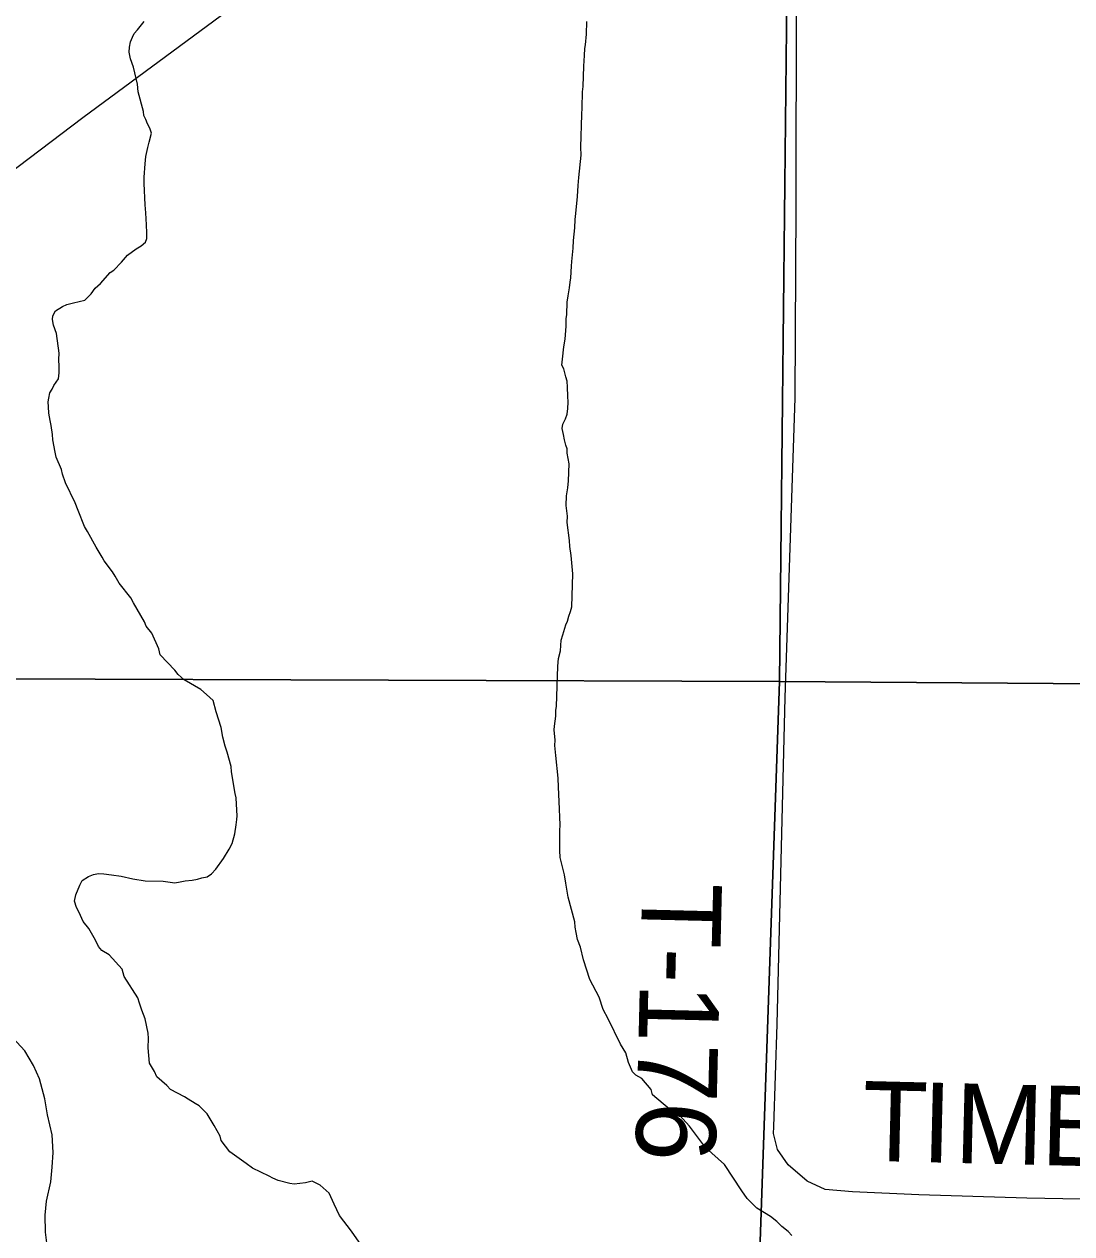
# Model space of a CAD drawing. Extents: x 0 to 34, y -2.3 to 22.
# Drawn here: x 6.069 to 6.815, y 17.952 to 18.814 of the extents above; entities that cross this region are included whole.
import ezdxf

# ---------------------------------------------------------------- set-up
doc = ezdxf.new("R2010")
doc.units = 0
for name, color, linetype in [('GM_X_County_Road', 7, 'Continuous'), ('GM_X_Major_River', 7, 'Continuous'), ('GM_X_Minor_River', 7, 'Continuous'), ('GM_X_Section', 7, 'Continuous'), ('GM_X_Township_Road', 7, 'Continuous'), ('GM_X_Township_Road_Text', 7, 'Continuous')]:
    doc.layers.add(name, color=color, linetype=linetype)

msp = doc.modelspace()

# ---------------------------------------------------------------- linework, layer by layer
at = {"layer": 'GM_X_County_Road'}
for p, q in [((6.1106, 18.74754), (6.21408, 18.82365)), ((5.96565, 18.63764), (6.1106, 18.74754))]:
    msp.add_line(p, q, dxfattribs=at)
at = {"layer": 'GM_X_Major_River'}
for p, q in [((6.06931, 18.08243), (6.05826, 18.09455)), ((6.07546, 18.07199), (6.06931, 18.08243)), ((6.07973, 18.06236), (6.07546, 18.07199)), ((6.0835, 18.04818), (6.07973, 18.06236)), ((6.08544, 18.03671), (6.0835, 18.04818)), ((6.08882, 18.02254), (6.08544, 18.03671)), ((6.08959, 18.00997), (6.08882, 18.02254)), ((6.0889, 17.99935), (6.08959, 18.00997)), ((6.08783, 17.98911), (6.0889, 17.99935)), ((6.08476, 17.97513), (6.08783, 17.98911)), ((6.08371, 17.96528), (6.08476, 17.97513)), ((6.08411, 17.9531), (6.08371, 17.96528)), ((6.08535, 17.94355), (6.08411, 17.9531))]:
    msp.add_line(p, q, dxfattribs=at)
at = {"layer": 'GM_X_Minor_River'}
for p, q in [((6.14715, 18.80735), (6.1495, 18.80993)), ((6.1495, 18.80993), (6.15424, 18.81587)), ((6.46946, 18.80681), (6.46973, 18.81592)), ((6.14382, 18.79757), (6.14469, 18.80134)), ((6.14469, 18.80134), (6.14593, 18.80472)), ((6.14593, 18.80472), (6.14715, 18.80735)), ((6.46886, 18.79923), (6.46946, 18.80681)), ((6.14372, 18.79415), (6.14382, 18.79757)), ((6.14472, 18.78918), (6.14372, 18.79415)), ((6.46826, 18.79165), (6.4684, 18.79659)), ((6.4684, 18.79659), (6.46886, 18.79923)), ((6.14683, 18.78342), (6.14472, 18.78918)), ((6.14951, 18.77119), (6.14683, 18.78342)), ((6.46724, 18.76965), (6.46766, 18.78407)), ((6.46766, 18.78407), (6.46826, 18.79165)), ((6.15012, 18.76585), (6.14951, 18.77119)), ((6.46675, 18.76587), (6.46724, 18.76965)), ((6.15389, 18.75169), (6.15012, 18.76585)), ((6.46642, 18.75448), (6.46675, 18.76587)), ((6.15419, 18.74902), (6.15389, 18.75169)), ((6.15562, 18.74594), (6.15419, 18.74902)), ((6.4656, 18.7264), (6.46627, 18.74955)), ((6.46627, 18.74955), (6.46642, 18.75448)), ((6.15667, 18.74287), (6.15562, 18.74594)), ((6.15848, 18.73977), (6.15667, 18.74287)), ((6.15781, 18.72992), (6.15952, 18.73632)), ((6.15952, 18.73632), (6.15848, 18.73977)), ((6.15562, 18.71973), (6.15694, 18.72615)), ((6.15694, 18.72615), (6.15781, 18.72992)), ((6.46581, 18.7207), (6.4656, 18.7264)), ((6.15443, 18.70495), (6.15508, 18.71442)), ((6.15508, 18.71442), (6.15562, 18.71973)), ((6.46421, 18.70479), (6.46581, 18.7207)), ((6.15429, 18.70039), (6.15443, 18.70495)), ((6.15499, 18.68518), (6.15429, 18.70039)), ((6.46305, 18.69115), (6.46366, 18.69911)), ((6.46366, 18.69911), (6.46421, 18.70479)), ((6.46193, 18.67903), (6.46305, 18.69115)), ((6.15558, 18.67946), (6.15499, 18.68518)), ((6.1561, 18.67109), (6.15558, 18.67946)), ((6.46125, 18.66879), (6.46143, 18.67486)), ((6.46143, 18.67486), (6.46193, 18.67903)), ((6.15631, 18.66539), (6.1561, 18.67109)), ((6.15619, 18.66121), (6.15631, 18.66539)), ((6.46023, 18.65971), (6.46125, 18.66879)), ((6.14875, 18.65384), (6.15224, 18.65602)), ((6.15224, 18.65602), (6.15535, 18.65858)), ((6.15535, 18.65858), (6.15619, 18.66121)), ((6.45904, 18.64493), (6.46007, 18.65439)), ((6.46007, 18.65439), (6.46023, 18.65971)), ((6.13821, 18.64428), (6.14254, 18.64947)), ((6.14254, 18.64947), (6.14875, 18.65384)), ((6.12333, 18.62915), (6.13001, 18.63693)), ((6.13001, 18.63693), (6.13273, 18.63875)), ((6.13273, 18.63875), (6.13821, 18.64428)), ((6.45832, 18.63318), (6.45894, 18.64151)), ((6.45894, 18.64151), (6.45904, 18.64493)), ((6.11943, 18.62585), (6.12333, 18.62915)), ((6.45735, 18.62599), (6.45785, 18.63015)), ((6.45785, 18.63015), (6.45832, 18.63318)), ((6.11196, 18.61734), (6.11665, 18.62176)), ((6.11665, 18.62176), (6.11943, 18.62585)), ((6.45591, 18.61578), (6.45642, 18.62032)), ((6.45642, 18.62032), (6.45735, 18.62599)), ((6.09121, 18.6096), (6.09625, 18.61287)), ((6.09625, 18.61287), (6.09933, 18.6143)), ((6.09933, 18.6143), (6.10392, 18.6153)), ((6.10392, 18.6153), (6.11196, 18.61734)), ((6.45565, 18.60705), (6.45591, 18.61578)), ((6.08913, 18.60359), (6.08921, 18.60625)), ((6.08977, 18.59939), (6.08913, 18.60359)), ((6.08921, 18.60625), (6.09121, 18.6096)), ((6.45503, 18.59871), (6.45518, 18.60402)), ((6.45518, 18.60402), (6.45565, 18.60705)), ((6.09188, 18.59363), (6.08977, 18.59939)), ((6.45439, 18.58961), (6.45503, 18.59871)), ((6.09375, 18.57952), (6.09188, 18.59363)), ((6.45346, 18.58394), (6.45439, 18.58961)), ((6.09362, 18.57496), (6.09375, 18.57952)), ((6.45244, 18.57524), (6.45346, 18.58394)), ((6.09385, 18.57002), (6.09362, 18.57496)), ((6.09372, 18.56547), (6.09385, 18.57002)), ((6.45194, 18.57107), (6.45244, 18.57524)), ((6.45339, 18.56837), (6.45194, 18.57107)), ((6.45474, 18.56263), (6.45339, 18.56837)), ((6.09004, 18.55646), (6.09322, 18.5613)), ((6.09322, 18.5613), (6.09372, 18.56547)), ((6.45579, 18.55956), (6.45474, 18.56263)), ((6.45605, 18.55538), (6.45579, 18.55956)), ((6.08635, 18.54746), (6.08722, 18.55123)), ((6.08722, 18.55123), (6.08882, 18.55384)), ((6.08882, 18.55384), (6.09004, 18.55646)), ((6.45624, 18.54891), (6.45605, 18.55538)), ((6.0859, 18.54481), (6.08635, 18.54746)), ((6.08618, 18.54138), (6.0859, 18.54481)), ((6.4565, 18.54473), (6.45624, 18.54891)), ((6.45636, 18.54017), (6.4565, 18.54473)), ((6.08642, 18.53682), (6.08618, 18.54138)), ((6.08741, 18.53147), (6.08642, 18.53682)), ((6.45462, 18.53263), (6.45586, 18.53601)), ((6.45586, 18.53601), (6.45636, 18.54017)), ((6.08807, 18.52803), (6.08741, 18.53147)), ((6.08902, 18.52155), (6.08807, 18.52803)), ((6.45214, 18.52587), (6.45261, 18.52889)), ((6.45316, 18.52166), (6.45214, 18.52587)), ((6.45261, 18.52889), (6.45462, 18.53263)), ((6.08929, 18.51774), (6.08902, 18.52155)), ((6.09093, 18.50896), (6.08929, 18.51774)), ((6.45381, 18.51784), (6.45316, 18.52166)), ((6.45484, 18.51401), (6.45381, 18.51784)), ((6.09159, 18.50552), (6.09093, 18.50896)), ((6.4559, 18.51132), (6.45484, 18.51401)), ((6.45581, 18.50828), (6.4559, 18.51132)), ((6.45711, 18.50065), (6.45581, 18.50828)), ((6.09551, 18.49666), (6.09159, 18.50552)), ((6.45676, 18.4885), (6.45711, 18.50065)), ((6.09618, 18.49322), (6.09551, 18.49666)), ((6.09828, 18.48708), (6.09618, 18.49322)), ((6.10508, 18.47282), (6.09828, 18.48708)), ((6.45531, 18.47791), (6.45623, 18.48358)), ((6.45623, 18.48358), (6.45676, 18.4885)), ((6.45511, 18.47108), (6.45531, 18.47791)), ((6.10721, 18.46744), (6.10508, 18.47282)), ((6.11181, 18.45591), (6.10721, 18.46744)), ((6.45603, 18.46346), (6.45511, 18.47108)), ((6.11399, 18.45243), (6.11181, 18.45591)), ((6.45589, 18.4589), (6.45603, 18.46346)), ((6.45742, 18.44594), (6.45589, 18.4589)), ((6.12012, 18.44123), (6.11399, 18.45243)), ((6.12448, 18.43426), (6.12012, 18.44123)), ((6.45767, 18.44175), (6.45742, 18.44594)), ((6.45862, 18.43527), (6.45767, 18.44175)), ((6.12593, 18.43156), (6.12448, 18.43426)), ((6.13178, 18.42379), (6.12593, 18.43156)), ((6.45977, 18.42232), (6.45862, 18.43527)), ((6.13359, 18.42069), (6.13178, 18.42379)), ((6.45908, 18.39879), (6.45977, 18.42232)), ((6.13648, 18.41567), (6.13359, 18.42069)), ((6.14492, 18.40516), (6.13648, 18.41567)), ((6.14672, 18.40169), (6.14492, 18.40516)), ((6.15469, 18.38815), (6.14672, 18.40169)), ((6.45822, 18.3954), (6.45908, 18.39879)), ((6.15574, 18.38508), (6.15469, 18.38815)), ((6.45491, 18.386), (6.45612, 18.38862)), ((6.45612, 18.38862), (6.45698, 18.39202)), ((6.45698, 18.39202), (6.45822, 18.3954)), ((6.15977, 18.38003), (6.15574, 18.38508)), ((6.16477, 18.36886), (6.15977, 18.38003)), ((6.45155, 18.37509), (6.4528, 18.37885)), ((6.4528, 18.37885), (6.45491, 18.386)), ((6.45095, 18.36751), (6.45155, 18.37509)), ((6.16578, 18.36465), (6.16477, 18.36886)), ((6.17611, 18.35371), (6.16578, 18.36465)), ((6.44911, 18.35655), (6.44964, 18.36185)), ((6.44964, 18.36185), (6.45095, 18.36751)), ((6.17868, 18.35059), (6.17611, 18.35371)), ((6.44827, 18.32771), (6.44911, 18.35655)), ((6.18275, 18.34667), (6.17868, 18.35059)), ((6.19471, 18.33985), (6.18275, 18.34667)), ((6.19879, 18.33632), (6.19471, 18.33985)), ((6.2036, 18.33199), (6.19879, 18.33632)), ((6.20565, 18.32396), (6.2036, 18.33199)), ((6.44781, 18.32506), (6.44827, 18.32771)), ((6.20913, 18.31283), (6.20565, 18.32396)), ((6.44672, 18.3137), (6.44768, 18.32089)), ((6.44768, 18.32089), (6.44781, 18.32506)), ((6.21044, 18.30596), (6.20913, 18.31283)), ((6.44664, 18.31104), (6.44672, 18.3137)), ((6.44719, 18.30381), (6.44664, 18.31104)), ((6.21216, 18.29945), (6.21044, 18.30596)), ((6.44708, 18.30001), (6.44719, 18.30381)), ((6.21355, 18.29523), (6.21216, 18.29945)), ((6.21629, 18.28489), (6.21355, 18.29523)), ((6.44763, 18.29278), (6.44708, 18.30001)), ((6.44944, 18.27677), (6.44763, 18.29278)), ((6.21656, 18.28109), (6.21629, 18.28489)), ((6.21916, 18.26581), (6.21656, 18.28109)), ((6.44963, 18.27031), (6.44944, 18.27677)), ((6.45009, 18.26004), (6.44963, 18.27031)), ((6.21983, 18.26275), (6.21916, 18.26581)), ((6.22007, 18.25819), (6.21983, 18.26275)), ((6.22059, 18.24982), (6.22007, 18.25819)), ((6.45075, 18.24331), (6.45009, 18.26004)), ((6.22051, 18.24716), (6.22059, 18.24982)), ((6.21907, 18.23695), (6.22002, 18.24338)), ((6.22002, 18.24338), (6.22051, 18.24716)), ((6.45062, 18.23913), (6.45075, 18.24331)), ((6.21698, 18.23017), (6.21907, 18.23695)), ((6.45059, 18.22508), (6.45062, 18.23913)), ((6.21096, 18.21934), (6.21496, 18.22606)), ((6.21496, 18.22606), (6.21698, 18.23017)), ((6.45083, 18.22013), (6.45059, 18.22508)), ((6.20542, 18.21191), (6.21096, 18.21934)), ((6.45389, 18.20789), (6.45083, 18.22013)), ((6.11016, 18.20375), (6.1148, 18.20664)), ((6.1148, 18.20664), (6.11826, 18.20806)), ((6.11826, 18.20806), (6.1217, 18.20872)), ((6.1217, 18.20872), (6.1255, 18.2086)), ((6.1255, 18.2086), (6.13118, 18.20767)), ((6.13118, 18.20767), (6.13799, 18.20671)), ((6.13799, 18.20671), (6.1463, 18.20494)), ((6.19536, 18.20575), (6.19918, 18.2064)), ((6.19918, 18.2064), (6.20228, 18.20858)), ((6.20228, 18.20858), (6.20542, 18.21191)), ((6.45486, 18.20178), (6.45389, 18.20789)), ((6.10568, 18.19362), (6.10854, 18.20037)), ((6.10854, 18.20037), (6.11016, 18.20375)), ((6.1463, 18.20494), (6.155, 18.20354)), ((6.155, 18.20354), (6.16792, 18.20316)), ((6.16792, 18.20316), (6.17625, 18.20214)), ((6.17625, 18.20214), (6.18007, 18.20279)), ((6.18007, 18.20279), (6.18351, 18.20345)), ((6.18351, 18.20345), (6.18847, 18.20406)), ((6.18847, 18.20406), (6.19229, 18.20471)), ((6.19229, 18.20471), (6.19536, 18.20575)), ((6.45646, 18.19186), (6.45486, 18.20178)), ((6.10479, 18.18909), (6.10568, 18.19362)), ((6.10617, 18.18449), (6.10479, 18.18909)), ((6.46127, 18.17424), (6.45646, 18.19186)), ((6.10797, 18.18102), (6.10617, 18.18449)), ((6.11082, 18.17448), (6.10797, 18.18102)), ((6.11486, 18.16942), (6.11082, 18.17448)), ((6.46154, 18.17043), (6.46127, 18.17424)), ((6.11956, 18.1613), (6.11486, 18.16942)), ((6.46219, 18.16661), (6.46154, 18.17043)), ((6.46319, 18.16165), (6.46219, 18.16661)), ((6.12171, 18.15668), (6.11956, 18.1613)), ((6.12429, 18.15394), (6.12171, 18.15668)), ((6.46531, 18.15627), (6.46319, 18.16165)), ((6.46732, 18.14709), (6.46531, 18.15627)), ((6.12952, 18.15075), (6.12429, 18.15394)), ((6.13872, 18.1406), (6.12952, 18.15075)), ((6.47186, 18.13328), (6.46732, 18.14709)), ((6.14009, 18.13524), (6.13872, 18.1406)), ((6.14991, 18.12013), (6.14009, 18.13524)), ((6.47871, 18.12054), (6.47186, 18.13328)), ((6.15094, 18.1163), (6.14991, 18.12013)), ((6.4815, 18.11172), (6.47871, 18.12054)), ((6.15269, 18.11131), (6.15094, 18.1163)), ((6.15518, 18.10516), (6.15269, 18.11131)), ((6.48511, 18.10515), (6.4815, 18.11172)), ((6.15715, 18.09484), (6.15518, 18.10516)), ((6.4937, 18.08704), (6.48511, 18.10515)), ((6.15742, 18.09103), (6.15715, 18.09484)), ((6.15724, 18.08458), (6.15742, 18.09103)), ((6.4977, 18.08085), (6.4937, 18.08704)), ((6.15805, 18.07354), (6.15724, 18.08458)), ((6.4994, 18.07396), (6.4977, 18.08085)), ((6.16168, 18.06774), (6.15805, 18.07354)), ((6.50225, 18.06742), (6.4994, 18.07396)), ((6.16347, 18.06389), (6.16168, 18.06774)), ((6.17051, 18.0576), (6.16347, 18.06389)), ((6.50484, 18.06506), (6.50225, 18.06742)), ((6.50895, 18.06266), (6.50484, 18.06506)), ((6.51557, 18.05486), (6.50895, 18.06266)), ((6.17309, 18.05486), (6.17051, 18.0576)), ((6.1832, 18.04962), (6.17309, 18.05486)), ((6.51659, 18.05103), (6.51557, 18.05486)), ((6.52884, 18.04079), (6.51659, 18.05103)), ((6.18582, 18.04802), (6.1832, 18.04962)), ((6.19066, 18.04484), (6.18582, 18.04802)), ((6.19366, 18.04323), (6.19066, 18.04484)), ((6.19919, 18.03737), (6.19366, 18.04323)), ((6.20427, 18.02924), (6.19919, 18.03737)), ((6.53593, 18.0364), (6.52884, 18.04079)), ((6.54293, 18.02859), (6.53593, 18.0364)), ((6.20861, 18.02151), (6.20427, 18.02924)), ((6.55427, 18.01344), (6.54293, 18.02859)), ((6.20928, 18.01845), (6.20861, 18.02151)), ((6.2155, 18.01029), (6.20928, 18.01845)), ((6.22704, 18.00197), (6.2155, 18.01029)), ((6.56798, 18.00125), (6.55427, 18.01344)), ((6.23151, 17.99879), (6.22704, 18.00197)), ((6.58036, 17.98265), (6.56798, 18.00125)), ((6.24351, 17.99312), (6.23151, 17.99879)), ((6.24613, 17.99152), (6.24351, 17.99312)), ((6.24988, 17.98989), (6.24613, 17.99152)), ((6.25818, 17.98774), (6.24988, 17.98989)), ((6.2612, 17.98727), (6.25818, 17.98774)), ((6.26921, 17.98817), (6.2612, 17.98727)), ((6.27419, 17.98954), (6.26921, 17.98817)), ((6.27981, 17.98671), (6.27419, 17.98954)), ((6.28611, 17.98083), (6.27981, 17.98671)), ((6.584, 17.97722), (6.58036, 17.98265)), ((6.28968, 17.97312), (6.28611, 17.98083)), ((6.29363, 17.96503), (6.28968, 17.97312)), ((6.59102, 17.97018), (6.584, 17.97722)), ((6.30204, 17.95376), (6.29363, 17.96503)), ((6.60073, 17.96419), (6.59102, 17.97018)), ((6.60518, 17.96064), (6.60073, 17.96419)), ((6.60888, 17.95711), (6.60518, 17.96064)), ((6.61334, 17.95356), (6.60888, 17.95711)), ((6.30935, 17.94367), (6.30204, 17.95376)), ((6.61592, 17.95082), (6.61334, 17.95356))]:
    msp.add_line(p, q, dxfattribs=at)
at = {"layer": 'GM_X_Section'}
for p, q in [((6.607, 18.34566), (6.61778, 19.34802)), ((6.61778, 19.34802), (6.607, 18.34566)), ((6.607, 18.34566), (5.36377, 18.3497)), ((5.36377, 18.3497), (6.607, 18.34566)), ((6.607, 18.34566), (6.57262, 17.33501)), ((6.57262, 17.33501), (6.607, 18.34566)), ((7.62606, 18.3379), (6.607, 18.34566)), ((6.607, 18.34566), (7.62606, 18.3379))]:
    msp.add_line(p, q, dxfattribs=at)
at = {"layer": 'GM_X_Township_Road'}
for p, q in [((6.6189, 18.68463), (6.61944, 18.91985)), ((6.61827, 18.54741), (6.6189, 18.68463)), ((6.6112, 18.33411), (6.61827, 18.54741)), ((6.60538, 18.10147), (6.6112, 18.33411)), ((6.60302, 18.02808), (6.60538, 18.10147)), ((6.60287, 18.0235), (6.60302, 18.02808)), ((6.60559, 18.01207), (6.60287, 18.0235)), ((6.61333, 18.00103), (6.60559, 18.01207)), ((6.6269, 17.9894), (6.61333, 18.00103)), ((6.63969, 17.98359), (6.6269, 17.9894)), ((6.65902, 17.98192), (6.63969, 17.98359)), ((6.70635, 17.97971), (6.65902, 17.98192)), ((6.78347, 17.97738), (6.70635, 17.97971)), ((7.07645, 17.97235), (6.78347, 17.97738))]:
    msp.add_line(p, q, dxfattribs=at)

# ---------------------------------------------------------------- texts
at = {"layer": 'GM_X_Township_Road_Text'}
for s, height, rotation, p in [('T-176', 0.056818, 268.59593, (6.50938, 18.20275)), ('T', 0.05682, 358.60919, (6.66562, 18.00409)), ('I', 0.05682, 358.60648, (6.70811, 18.00306)), ('M', 0.05682, 358.60958, (6.73144, 18.00249)), ('B', 0.05682, 358.60846, (6.79309, 18.001))]:
    msp.add_text(s, height=height, rotation=rotation, dxfattribs=at).set_placement(p)

doc.saveas('drawing.dxf')
